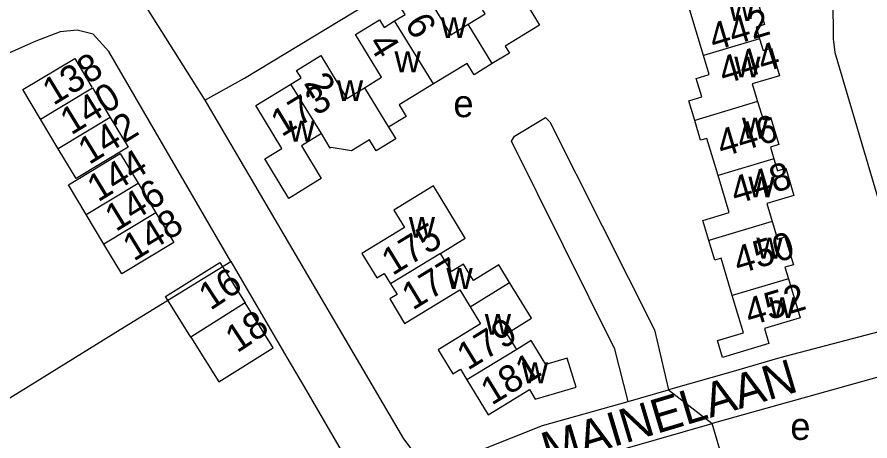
# Model space of a CAD drawing. Extents: x 157768 to 159790, y 387230 to 389604.
# Drawn here: x 158302.9 to 158428.3, y 388556.3 to 388618.6 of the extents above; entities that cross this region are included whole.
import ezdxf

# ---------------------------------------------------------------- set-up
doc = ezdxf.new("R2010")
doc.units = 0
for name, color, linetype in [('BLT_Basislijn', 7, 'Continuous'), ('BLT_Bebouwing', 7, 'Continuous'), ('BLT_Centroide', 7, 'Continuous'), ('BLT_Huisnummer', 7, 'Continuous'), ('BLT_Huisnummer_ tussenligend', 7, 'Continuous'), ('BLT_Huisnummer_zonder_bebouwing', 7, 'Continuous'), ('BLT_Onderverdeling_panden', 7, 'Continuous'), ('BLT_Plantopo', 7, 'Continuous'), ('BLT_Straatnaam', 7, 'Continuous'), ('BLT_Vlakafsluiter', 7, 'Continuous')]:
    doc.layers.add(name, color=color, linetype=linetype)

msp = doc.modelspace()

# ---------------------------------------------------------------- linework, layer by layer
at = {"layer": 'BLT_Basislijn'}
for p, q in [((158334.36, 388582.68), (158342.61, 388568.58)), ((158342.61, 388568.58), (158345.13, 388564.26)), ((158345.13, 388564.26), (158352.71, 388551.29)), ((158392.79, 388562.08), (158398.7, 388563.8)), ((158407.49, 388550.89), (158405.12, 388558.84))]:
    msp.add_line(p, q, dxfattribs=at)
for points in [[(158330.52, 388606.35), (158336.35, 388609.61), (158380.77, 388636.45), (158391.9, 388648.59)], [(158311.9, 388629.06), (158316.28, 388627.76), (158318.99, 388624.73), (158330.52, 388606.35)], [(158423.34, 388624.24), (158422.85, 388621.26), (158422.88, 388615.39), (158423.16, 388613.37), (158433.63, 388577.92), (158433.44, 388575.14), (158431.93, 388573.41), (158430.54, 388572.56), (158415.04, 388568.52), (158407.87, 388566.42), (158398.7, 388563.8)], [(158311.77, 388616.62), (158309.28, 388616.39), (158305.69, 388615.02), (158295.6, 388610.55)], [(158334.36, 388582.68), (158316.44, 388613.51), (158314.13, 388616.04), (158311.77, 388616.62)], [(158330.52, 388606.35), (158359.72, 388556.59), (158361.88, 388553.79), (158363.28, 388553.28), (158366.5, 388553.12), (158380.19, 388558.55), (158392.79, 388562.08)], [(158392.79, 388562.08), (158390.8, 388569.8), (158375.61, 388600.31), (158376.07, 388601.07), (158380.61, 388603.81), (158381.24, 388603.18), (158396.62, 388572.61), (158398.7, 388563.8)], [(158318.1, 388572.65), (158334.36, 388582.68)], [(158304.57, 388564.31), (158318.1, 388572.65)], [(158431.49, 388566.01), (158430.57, 388565.95), (158405.12, 388558.84)], [(158287.92, 388555.16), (158288.42, 388554.35), (158304.57, 388564.31)], [(158379.73, 388517.79), (158375.19, 388529.52), (158369.78, 388540.09), (158369.76, 388543.49), (158370.04, 388544.65), (158371.77, 388547.34), (158372.96, 388548.15), (158377.21, 388549.92), (158388.41, 388554.04), (158405.12, 388558.84)]]:
    msp.add_lwpolyline(points, dxfattribs=at)
at = {"layer": 'BLT_Bebouwing'}
for points in [[(158369.26, 388617.54), (158371.73, 388619.06), (158367.93, 388625.3), (158371.49, 388627.47), (158372.18, 388626.35), (158373.7, 388627.28)], [(158403.86, 388612.91), (158401.71, 388620.08), (158408.33, 388623.1), (158409.04, 388620.71), (158411.61, 388621.48), (158412.81, 388617.46), (158411.58, 388617.09), (158412.09, 388615.36)], [(158358.44, 388617.99), (158359.97, 388618.93), (158359.3, 388620.03), (158362.88, 388622.21), (158366.68, 388615.97), (158369.26, 388617.54)], [(158378.15, 388619.99), (158379.74, 388617.38), (158374.71, 388614.31)], [(158354, 388608.19), (158356.51, 388609.72), (158352.68, 388615.99), (158356.22, 388618.15), (158356.89, 388617.05), (158358.44, 388617.99)], [(158412.09, 388615.36), (158412.61, 388613.63), (158413.82, 388613.99), (158415.03, 388609.95), (158411.02, 388608.74), (158411.79, 388606.16)], [(158374.71, 388614.31), (158375.34, 388613.27), (158372.79, 388611.72)], [(158343.2, 388608.73), (158344.7, 388609.64), (158344.03, 388610.73), (158347.6, 388612.91), (158351.43, 388606.62), (158354, 388608.19)], [(158402.55, 388603.38), (158401.68, 388606.27), (158403.59, 388606.85), (158402.78, 388609.55), (158404.69, 388610.13), (158403.86, 388612.91)], [(158372.79, 388611.72), (158370.13, 388610.1), (158369.12, 388611.76), (158364.17, 388608.74)], [(158347.67, 388601.44), (158344.73, 388599.64), (158347.66, 388594.84), (158347.17, 388594.54), (158342.9, 388591.93), (158339.36, 388597.74), (158341.88, 388599.28), (158338.03, 388605.58), (158343.2, 388608.73)], [(158364.17, 388608.74), (158359.09, 388605.65), (158360.11, 388603.98), (158357.55, 388602.41)], [(158411.79, 388606.16), (158412.59, 388603.5), (158413.71, 388603.84), (158414.91, 388599.83), (158413.67, 388599.46), (158414.19, 388597.73)], [(158357.55, 388602.41), (158358.6, 388600.69), (158355.71, 388598.93), (158354.74, 388600.51), (158352.12, 388598.91), (158349.1, 388599.42), (158348.96, 388599.33), (158347.67, 388601.44)], [(158405.98, 388595.29), (158404.35, 388600.74), (158403.42, 388600.46), (158402.55, 388603.38)], [(158414.19, 388597.73), (158414.71, 388596), (158415.93, 388596.37), (158417.13, 388592.36), (158413.15, 388591.17), (158413.93, 388588.55)], [(158404.63, 388585.76), (158403.76, 388588.68), (158407.62, 388589.84), (158405.98, 388595.29)], [(158365.16, 388583.84), (158368.83, 388586.08), (158364.13, 388593.76), (158358.34, 388590.21), (158359.9, 388587.67), (158353.64, 388583.84), (158355.84, 388580.24), (158356.91, 388580.89), (158357.84, 388579.38)], [(158413.93, 388588.55), (158414.71, 388585.95), (158415.82, 388586.28), (158417.05, 388582.19), (158415.81, 388581.82), (158416.32, 388580.11)], [(158408.08, 388577.65), (158406.44, 388583.13), (158405.5, 388582.85), (158404.63, 388585.76)], [(158375.34, 388579.56), (158373.74, 388582.17), (158370.02, 388579.89), (158368.57, 388582.25), (158366.8, 388581.17), (158365.16, 388583.84)], [(158416.32, 388580.11), (158418.04, 388574.38), (158412.81, 388572.81), (158413.47, 388570.6), (158406.64, 388568.56), (158405.9, 388571.04), (158409.71, 388572.18), (158408.08, 388577.65)], [(158357.84, 388579.38), (158358.79, 388577.82), (158357.71, 388577.16), (158359.91, 388573.57), (158368.01, 388578.52), (158369.54, 388576.01)], [(158376.38, 388569.72), (158374.92, 388572.1), (158378.55, 388574.32), (158375.34, 388579.56)], [(158369.54, 388576.01), (158371.08, 388573.5), (158364.83, 388569.68), (158366.99, 388566.14), (158368.11, 388566.82), (158369.06, 388565.27)], [(158369.06, 388565.27), (158372.19, 388560.14), (158378.27, 388563.86), (158379.12, 388562.46), (158385.1, 388564.21), (158383.8, 388568.45), (158380.65, 388567.53), (158378.51, 388571.03), (158376.38, 388569.72)]]:
    msp.add_lwpolyline(points, dxfattribs=at)
at = {"layer": 'BLT_Onderverdeling_panden'}
for p, q in [((158364.17, 388608.74), (158358.44, 388617.99)), ((158372.79, 388611.72), (158369.26, 388617.54)), ((158347.67, 388601.44), (158343.2, 388608.73)), ((158354, 388608.19), (158357.55, 388602.41)), ((158365.16, 388583.84), (158357.84, 388579.38)), ((158369.54, 388576.01), (158375.34, 388579.56)), ((158376.38, 388569.72), (158369.06, 388565.27))]:
    msp.add_line(p, q, dxfattribs=at)
for points in [[(158412.09, 388615.36), (158403.86, 388612.91)], [(158411.79, 388606.16), (158402.55, 388603.38)], [(158414.19, 388597.73), (158405.98, 388595.29)], [(158413.93, 388588.55), (158404.63, 388585.76)], [(158416.32, 388580.11), (158408.08, 388577.65)]]:
    msp.add_lwpolyline(points, dxfattribs=at)
at = {"layer": 'BLT_Plantopo'}
for p, q in [((158306.39, 388603.55), (158314.02, 388608.15)), ((158314.02, 388608.15), (158316.64, 388603.8)), ((158316.64, 388603.8), (158309, 388599.2)), ((158309, 388599.2), (158306.39, 388603.55)), ((158313.09, 388589.55), (158320.73, 388594.15)), ((158320.73, 388594.15), (158323.35, 388589.8)), ((158315.71, 388585.2), (158313.09, 388589.55)), ((158323.35, 388589.8), (158315.71, 388585.2)), ((158336.46, 388576.57), (158328.47, 388571.56))]:
    msp.add_line(p, q, dxfattribs=at)
for points in [[(158306.39, 388603.55), (158303.77, 388607.9), (158311.41, 388612.5), (158313.95, 388608.28)], [(158316.64, 388603.8), (158319.26, 388599.45), (158311.62, 388594.85), (158309, 388599.2)], [(158313.09, 388589.55), (158310.48, 388593.9), (158318.11, 388598.5), (158320.73, 388594.15)], [(158323.35, 388589.8), (158325.97, 388585.45), (158318.33, 388580.85), (158315.71, 388585.2)], [(158328.47, 388571.56), (158324.75, 388577.52), (158332.73, 388582.52), (158336.46, 388576.57)], [(158328.47, 388571.56), (158332.61, 388564.97), (158340.59, 388569.97), (158336.46, 388576.57)]]:
    msp.add_lwpolyline(points, dxfattribs=at)
at = {"layer": 'BLT_Vlakafsluiter'}
msp.add_line((158398.7, 388563.8), (158405.12, 388558.84), dxfattribs=at)

# ---------------------------------------------------------------- texts
at = {"layer": 'BLT_Centroide'}
for s, p in [('w', (158407.49, 388618)), ('w', (158365.21, 388615.47)), ('w', (158358.42, 388610.45)), ('w', (158408.36, 388609.69)), ('w', (158349.95, 388606.22)), ('e', (158367.07, 388603.86)), ('w', (158409.5, 388600.72)), ('w', (158342.84, 388600.27)), ('w', (158410.44, 388592.06)), ('w', (158360.52, 388586.14)), ('w', (158411.61, 388583.09)), ('w', (158366.05, 388578.62)), ('w', (158413.48, 388574.34)), ('w', (158371.69, 388571.89)), ('w', (158377.13, 388564.78)), ('e', (158416.6, 388556.45))]:
    msp.add_text(s, height=4, dxfattribs=at).set_placement(p)
at = {"layer": 'BLT_Huisnummer'}
for s, rotation, p in [('6', 301.3801, (158359.82, 388617.6)), ('442', 16.6756, (158405.37, 388613.55)), ('2', 301.3801, (158345, 388608.87)), ('173', 31.3816, (158341.84, 388600.89)), ('448', 16.655, (158408.54, 388591.02)), ('175', 31.4682, (158358.12, 388580.51)), ('452', 16.655, (158410.63, 388573.17)), ('181', 31.4689, (158372.7, 388561.45))]:
    msp.add_text(s, height=4, rotation=rotation, dxfattribs=at).set_placement(p)
at = {"layer": 'BLT_Huisnummer_ tussenligend'}
for s, rotation, p in [('4', 301.3801, (158354.42, 388614.72)), ('444', 16.6691, (158406.81, 388608.65)), ('446', 16.6691, (158406.53, 388597.96)), ('450', 16.655, (158408.97, 388580.78)), ('177', 31.4682, (158361.1, 388575.42)), ('179', 31.4682, (158369.19, 388566.59))]:
    msp.add_text(s, height=4, rotation=rotation, dxfattribs=at).set_placement(p)
at = {"layer": 'BLT_Huisnummer_zonder_bebouwing'}
for s, rotation, p in [('138', 31.4682, (158308.27, 388605.5)), ('140', 31.4682, (158310.88, 388601.14)), ('142', 31.4682, (158313.51, 388596.8)), ('144', 31.4682, (158314.83, 388591.31)), ('146', 31.4682, (158317.45, 388586.96)), ('148', 31.4682, (158320.08, 388582.61)), ('16', 33.4998, (158331.36, 388575.39)), ('18', 33.4998, (158335.28, 388569.14))]:
    msp.add_text(s, height=4, rotation=rotation, dxfattribs=at).set_placement(p)
at = {"layer": 'BLT_Straatnaam'}
msp.add_text('MAINELAAN', height=5, rotation=16.7024, dxfattribs=at).set_placement((158380.96, 388552.52))

doc.saveas('drawing.dxf')
